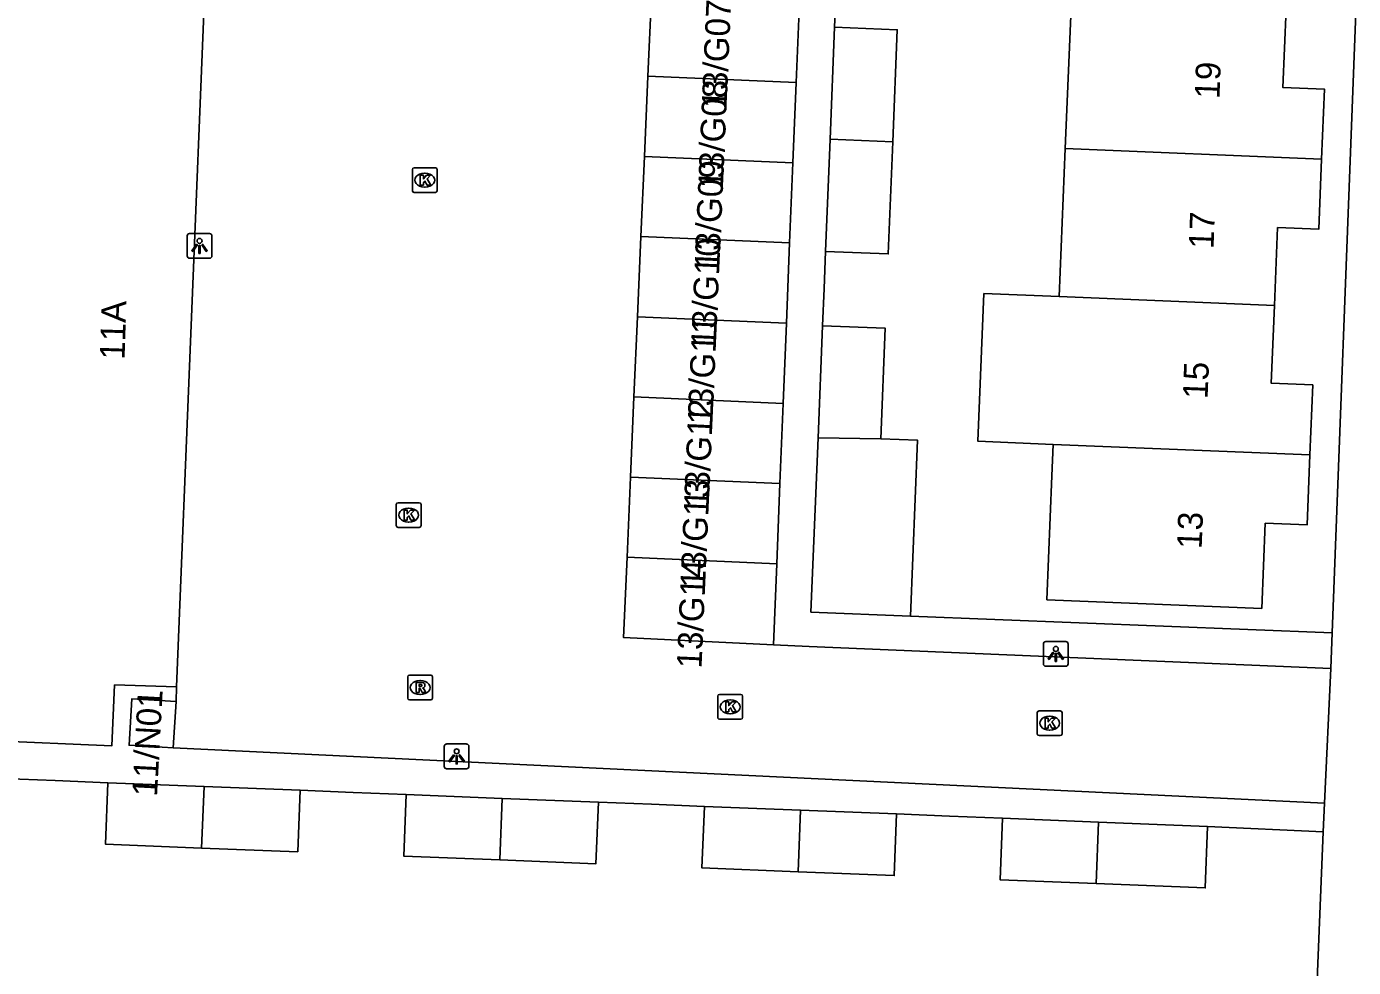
# Model space of a CAD drawing. Extents: x 161355 to 162026, y 386504 to 387459.
# Drawn here: x 161679.6 to 161733.1, y 386843.9 to 386881.9 of the extents above; entities that cross this region are included whole.
import ezdxf

# ---------------------------------------------------------------- set-up
doc = ezdxf.new("R2010")
doc.units = 0
for name, color, linetype in [('IMGEO_Kolk', 7, 'Continuous'), ('IMGEO_Lichtpunt', 7, 'Continuous'), ('IMGEO_Pand', 7, 'Continuous'), ('IMGEO_Pand_nummerreeks', 7, 'Continuous'), ('IMGEO_Rijbaan_lokaal_open', 7, 'Continuous'), ('IMGEO_Rioolput', 7, 'Continuous'), ('IMGEO_Voetpad_open', 7, 'Continuous')]:
    doc.layers.add(name, color=color, linetype=linetype)

msp = doc.modelspace()

# ---------------------------------------------------------------- linework, layer by layer
at = {"layer": 'IMGEO_Kolk'}
for p, q in [((161695.267, 386876.199), (161696.119, 386876.199)), ((161695.192, 386875.273), (161695.192, 386876.125)), ((161695.68, 386875.979), (161695.705, 386875.979)), ((161696.193, 386876.125), (161696.193, 386875.273)), ((161696.119, 386875.199), (161695.267, 386875.199)), ((161695.703, 386875.419), (161695.678, 386875.419)), ((161694.543, 386861.763), (161694.543, 386862.615)), ((161694.618, 386862.689), (161695.47, 386862.689)), ((161695.031, 386862.469), (161695.056, 386862.469)), ((161695.544, 386862.615), (161695.544, 386861.763)), ((161695.054, 386861.909), (161695.029, 386861.909)), ((161695.47, 386861.689), (161694.618, 386861.689)), ((161707.508, 386854.029), (161707.508, 386854.881)), ((161707.583, 386854.955), (161708.435, 386854.955)), ((161708.509, 386854.881), (161708.509, 386854.029)), ((161707.996, 386854.735), (161708.021, 386854.735)), ((161720.468, 386854.296), (161721.32, 386854.296)), ((161708.435, 386853.955), (161707.583, 386853.955)), ((161708.019, 386854.175), (161707.994, 386854.175)), ((161720.393, 386853.37), (161720.393, 386854.222)), ((161720.881, 386854.076), (161720.906, 386854.076)), ((161721.394, 386854.222), (161721.394, 386853.37)), ((161721.32, 386853.296), (161720.468, 386853.296)), ((161720.904, 386853.516), (161720.879, 386853.516))]:
    msp.add_line(p, q, dxfattribs=at)
for points in [[(161695.267, 386876.199), (161696.119, 386876.199)], [(161695.192, 386875.273), (161695.192, 386876.125)], [(161695.513, 386875.899), (161695.636, 386875.899), (161695.636, 386875.748), (161695.766, 386875.899), (161695.93, 386875.899), (161695.784, 386875.748), (161695.937, 386875.499), (161695.785, 386875.499), (161695.7, 386875.663), (161695.636, 386875.596), (161695.636, 386875.499), (161695.513, 386875.499), (161695.513, 386875.899)], [(161696.193, 386876.125), (161696.193, 386875.273)], [(161696.119, 386875.199), (161695.267, 386875.199)], [(161694.543, 386861.763), (161694.543, 386862.615)], [(161694.618, 386862.689), (161695.47, 386862.689)], [(161694.864, 386862.389), (161694.987, 386862.389), (161694.987, 386862.238), (161695.117, 386862.389), (161695.281, 386862.389), (161695.135, 386862.238), (161695.288, 386861.989), (161695.136, 386861.989), (161695.051, 386862.153), (161694.987, 386862.086), (161694.987, 386861.989), (161694.864, 386861.989), (161694.864, 386862.389)], [(161695.544, 386862.615), (161695.544, 386861.763)], [(161695.47, 386861.689), (161694.618, 386861.689)], [(161707.508, 386854.029), (161707.508, 386854.881)], [(161707.583, 386854.955), (161708.435, 386854.955)], [(161708.509, 386854.881), (161708.509, 386854.029)], [(161707.829, 386854.655), (161707.952, 386854.655), (161707.952, 386854.504), (161708.082, 386854.655), (161708.246, 386854.655), (161708.1, 386854.504), (161708.253, 386854.255), (161708.101, 386854.255), (161708.016, 386854.419), (161707.952, 386854.352), (161707.952, 386854.255), (161707.829, 386854.255), (161707.829, 386854.655)], [(161720.468, 386854.296), (161721.32, 386854.296)], [(161708.435, 386853.955), (161707.583, 386853.955)], [(161720.393, 386853.37), (161720.393, 386854.222)], [(161720.714, 386853.996), (161720.837, 386853.996), (161720.837, 386853.845), (161720.967, 386853.996), (161721.131, 386853.996), (161720.985, 386853.845), (161721.138, 386853.596), (161720.986, 386853.596), (161720.901, 386853.76), (161720.837, 386853.693), (161720.837, 386853.596), (161720.714, 386853.596), (161720.714, 386853.996)], [(161721.394, 386854.222), (161721.394, 386853.37)], [(161721.32, 386853.296), (161720.468, 386853.296)]]:
    msp.add_lwpolyline(points, dxfattribs=at)
for centre, start, end in [((161695.269, 386876.123), 91.552, 178.448), ((161695.269, 386876.123), 91.552, 178.448), ((161696.117, 386876.123), 1.552, 88.448), ((161696.117, 386876.123), 1.552, 88.448), ((161695.269, 386875.275), 181.552, 268.448), ((161695.269, 386875.275), 181.552, 268.448), ((161696.117, 386875.275), 271.552, 358.448), ((161696.117, 386875.275), 271.552, 358.448), ((161694.62, 386862.613), 91.552, 178.448), ((161694.62, 386862.613), 91.552, 178.448), ((161695.468, 386862.613), 1.552, 88.448), ((161695.468, 386862.613), 1.552, 88.448), ((161694.62, 386861.765), 181.552, 268.448), ((161694.62, 386861.765), 181.552, 268.448), ((161695.468, 386861.765), 271.552, 358.448), ((161695.468, 386861.765), 271.552, 358.448), ((161707.585, 386854.879), 91.552, 178.448), ((161707.585, 386854.879), 91.552, 178.448), ((161708.433, 386854.879), 1.552, 88.448), ((161708.433, 386854.879), 1.552, 88.448), ((161720.47, 386854.22), 91.552, 178.448), ((161720.47, 386854.22), 91.552, 178.448), ((161721.318, 386854.22), 1.552, 88.448), ((161721.318, 386854.22), 1.552, 88.448), ((161707.585, 386854.031), 181.552, 268.448), ((161707.585, 386854.031), 181.552, 268.448), ((161708.433, 386854.031), 271.552, 358.448), ((161708.433, 386854.031), 271.552, 358.448), ((161720.47, 386853.372), 181.552, 268.448), ((161720.47, 386853.372), 181.552, 268.448), ((161721.318, 386853.372), 271.552, 358.448), ((161721.318, 386853.372), 271.552, 358.448)]:
    msp.add_arc(centre, 0.0765, start, end, dxfattribs=at)
for centre, major_axis, ratio, start_param, end_param in [((161695.679, 386875.699), (-0.387, 0.002), 0.722429, 4.712389, 7.853982), ((161695.704, 386875.699), (-0.39, 0.002), 0.717154, 1.570796, 4.712389), ((161695.03, 386862.189), (-0.387, 0.002), 0.722429, 4.712389, 7.853982), ((161695.055, 386862.189), (-0.39, 0.002), 0.717154, 1.570796, 4.712389), ((161707.995, 386854.455), (-0.387, 0.002), 0.722429, 4.712389, 7.853982), ((161708.02, 386854.455), (-0.39, 0.002), 0.717154, 1.570796, 4.712389), ((161720.88, 386853.796), (-0.387, 0.002), 0.722429, 4.712389, 7.853982), ((161720.905, 386853.796), (-0.39, 0.002), 0.717154, 1.570796, 4.712389)]:
    msp.add_ellipse(centre, major_axis=major_axis, ratio=ratio, start_param=start_param, end_param=end_param, dxfattribs=at)
at = {"layer": 'IMGEO_Lichtpunt'}
for p, q in [((161687.013, 386873.544), (161686.205, 386873.544)), ((161687.013, 386873.544), (161686.205, 386873.544)), ((161686.111, 386873.449), (161686.111, 386872.642)), ((161686.111, 386873.449), (161686.111, 386872.642)), ((161687.107, 386872.642), (161687.107, 386873.449)), ((161687.107, 386872.642), (161687.107, 386873.449)), ((161686.205, 386872.548), (161687.013, 386872.548)), ((161686.205, 386872.548), (161687.013, 386872.548)), ((161720.642, 386856.993), (161720.642, 386856.186)), ((161720.642, 386856.993), (161720.642, 386856.186)), ((161721.544, 386857.088), (161720.736, 386857.088)), ((161721.544, 386857.088), (161720.736, 386857.088)), ((161721.638, 386856.186), (161721.638, 386856.993)), ((161721.638, 386856.186), (161721.638, 386856.993)), ((161720.736, 386856.092), (161721.544, 386856.092)), ((161720.736, 386856.092), (161721.544, 386856.092)), ((161696.479, 386852.862), (161696.479, 386852.055)), ((161696.479, 386852.862), (161696.479, 386852.055)), ((161697.381, 386852.957), (161696.573, 386852.957)), ((161697.381, 386852.957), (161696.573, 386852.957)), ((161697.475, 386852.055), (161697.475, 386852.862)), ((161697.475, 386852.055), (161697.475, 386852.862)), ((161696.573, 386851.961), (161697.381, 386851.961)), ((161696.573, 386851.961), (161697.381, 386851.961))]:
    msp.add_line(p, q, dxfattribs=at)
for points in [[(161686.485, 386873.113), (161686.524, 386873.085), (161686.336, 386872.823), (161686.298, 386872.85), (161686.485, 386873.113)], [(161686.587, 386873.065), (161686.634, 386873.065), (161686.634, 386872.743), (161686.587, 386872.743), (161686.587, 386873.065)], [(161686.697, 386873.085), (161686.735, 386873.112), (161686.922, 386872.85), (161686.883, 386872.822), (161686.697, 386873.085)], [(161721.016, 386856.657), (161721.055, 386856.629), (161720.867, 386856.367), (161720.829, 386856.394), (161721.016, 386856.657)], [(161721.118, 386856.609), (161721.165, 386856.609), (161721.165, 386856.287), (161721.118, 386856.287), (161721.118, 386856.609)], [(161721.228, 386856.629), (161721.266, 386856.656), (161721.453, 386856.394), (161721.414, 386856.366), (161721.228, 386856.629)], [(161696.853, 386852.526), (161696.892, 386852.498), (161696.704, 386852.236), (161696.666, 386852.263), (161696.853, 386852.526)], [(161696.955, 386852.478), (161697.002, 386852.478), (161697.002, 386852.156), (161696.955, 386852.156), (161696.955, 386852.478)], [(161697.065, 386852.498), (161697.103, 386852.525), (161697.29, 386852.263), (161697.251, 386852.235), (161697.065, 386852.498)]]:
    msp.add_lwpolyline(points, dxfattribs=at)
for centre in [(161686.61, 386873.247), (161721.141, 386856.791), (161696.978, 386852.66)]:
    msp.add_circle(centre, 0.0994, dxfattribs=at)
for centre, start, end in [((161686.205, 386873.449), 90, 180), ((161686.205, 386873.449), 90, 180), ((161687.013, 386873.449), 0, 90), ((161687.013, 386873.449), 0, 90), ((161686.205, 386872.642), 180, 270), ((161686.205, 386872.642), 180, 270), ((161687.013, 386872.642), 270, 0), ((161687.013, 386872.642), 270, 360), ((161720.736, 386856.993), 90, 180), ((161720.736, 386856.993), 90, 180), ((161721.544, 386856.993), 0, 90), ((161721.544, 386856.993), 0, 90), ((161720.736, 386856.186), 180, 270), ((161720.736, 386856.186), 180, 270), ((161721.544, 386856.186), 270, 0), ((161721.544, 386856.186), 270, 360), ((161696.573, 386852.862), 90, 180), ((161696.573, 386852.862), 90, 180), ((161697.381, 386852.862), 0, 90), ((161697.381, 386852.862), 0, 90), ((161696.573, 386852.055), 180, 270), ((161696.573, 386852.055), 180, 270), ((161697.381, 386852.055), 270, 0), ((161697.381, 386852.055), 270, 360)]:
    msp.add_arc(centre, 0.0946, start, end, dxfattribs=at)
at = {"layer": 'IMGEO_Pand'}
for points in [[(161686.611, 386883.804), (161686.837, 386883.781), (161685.674, 386855.268)], [(161704.69, 386879.892), (161704.83, 386883.126)], [(161710.799, 386882.868), (161710.668, 386879.633)], [(161721.523, 386876.969), (161721.767, 386882.965)], [(161730.424, 386882.61), (161730.295, 386879.439), (161731.974, 386879.371), (161731.859, 386876.545)], [(161712.219, 386881.868), (161712.037, 386877.348)], [(161712.219, 386881.868), (161714.748, 386881.765), (161714.566, 386877.244)], [(161704.55, 386876.658), (161704.69, 386879.892)], [(161710.668, 386879.633), (161704.69, 386879.892)], [(161710.668, 386879.633), (161710.538, 386876.398)], [(161712.037, 386877.348), (161711.855, 386872.826)], [(161711.855, 386872.826), (161714.384, 386872.722), (161714.566, 386877.244)], [(161714.566, 386877.244), (161712.037, 386877.348)], [(161721.279, 386871.001), (161721.523, 386876.969)], [(161721.523, 386876.969), (161731.859, 386876.545)], [(161704.41, 386873.423), (161704.55, 386876.658)], [(161710.538, 386876.398), (161704.55, 386876.658)], [(161710.538, 386876.398), (161710.407, 386873.163)], [(161731.859, 386876.545), (161731.744, 386873.719), (161730.086, 386873.786), (161729.958, 386870.645)], [(161704.27, 386870.189), (161704.41, 386873.423)], [(161710.407, 386873.163), (161704.41, 386873.423)], [(161710.407, 386873.163), (161710.276, 386869.929)], [(161721.037, 386865.04), (161718.001, 386865.165), (161718.243, 386871.126), (161721.279, 386871.001)], [(161721.279, 386871.001), (161729.958, 386870.645)], [(161729.958, 386870.645), (161729.83, 386867.505), (161731.503, 386867.436), (161731.388, 386864.615)], [(161704.129, 386866.955), (161704.27, 386870.189)], [(161704.27, 386870.189), (161710.276, 386869.929)], [(161710.276, 386869.929), (161710.145, 386866.694)], [(161711.733, 386869.828), (161711.551, 386865.307)], [(161711.733, 386869.828), (161714.26, 386869.724), (161714.082, 386865.271)], [(161703.989, 386863.721), (161704.129, 386866.955)], [(161704.129, 386866.955), (161710.145, 386866.694)], [(161710.145, 386866.694), (161710.015, 386863.459)], [(161715.274, 386858.116), (161711.267, 386858.277), (161711.551, 386865.307)], [(161711.551, 386865.307), (161714.082, 386865.271)], [(161714.082, 386865.271), (161715.56, 386865.211), (161715.274, 386858.116)], [(161731.388, 386864.615), (161731.273, 386861.793), (161729.588, 386861.861), (161729.448, 386858.424), (161720.782, 386858.777), (161720.985, 386863.773), (161721.037, 386865.04)], [(161731.388, 386864.615), (161721.037, 386865.04)], [(161703.849, 386860.486), (161703.989, 386863.721)], [(161710.015, 386863.459), (161703.989, 386863.721)], [(161710.015, 386863.459), (161709.884, 386860.225)], [(161709.752, 386856.957), (161703.709, 386857.252), (161703.849, 386860.486)], [(161703.849, 386860.486), (161709.884, 386860.225)], [(161709.884, 386860.225), (161709.752, 386856.957)], [(161666.63, 386853.581), (161678.078, 386853.099), (161683.073, 386852.888), (161683.184, 386855.338), (161685.674, 386855.268)], [(161685.553, 386852.803), (161683.77, 386852.906), (161683.879, 386854.775), (161685.661, 386854.672)], [(161685.661, 386854.672), (161685.553, 386852.803)], [(161682.917, 386851.397), (161682.818, 386848.916), (161686.695, 386848.762)], [(161686.794, 386851.243), (161682.917, 386851.397)], [(161686.695, 386848.762), (161686.794, 386851.243)], [(161690.671, 386851.089), (161690.572, 386848.608), (161686.695, 386848.762)], [(161686.794, 386851.243), (161690.671, 386851.089)], [(161698.72, 386848.284), (161694.843, 386848.438), (161694.942, 386850.919)], [(161694.942, 386850.919), (161698.819, 386850.765)], [(161698.72, 386848.284), (161698.819, 386850.765)], [(161702.696, 386850.611), (161702.597, 386848.13), (161698.72, 386848.284)], [(161698.819, 386850.765), (161702.696, 386850.611)], [(161710.745, 386847.806), (161706.868, 386847.96), (161706.967, 386850.441)], [(161706.967, 386850.441), (161710.844, 386850.287)], [(161710.745, 386847.806), (161710.844, 386850.287)], [(161714.721, 386850.134), (161714.622, 386847.653), (161710.745, 386847.806)], [(161710.844, 386850.287), (161714.721, 386850.134)], [(161722.769, 386847.329), (161718.892, 386847.483), (161718.991, 386849.964)], [(161718.991, 386849.964), (161722.868, 386849.81)], [(161722.769, 386847.329), (161722.868, 386849.81)], [(161727.264, 386849.635), (161727.166, 386847.154), (161722.769, 386847.329)], [(161722.868, 386849.81), (161727.264, 386849.635)]]:
    msp.add_lwpolyline(points, dxfattribs=at)
at = {"layer": 'IMGEO_Rijbaan_lokaal_open'}
for points in [[(161732.229, 386856.005), (161711.19, 386856.884), (161709.752, 386856.957)], [(161732.229, 386856.005), (161731.973, 386850.569)], [(161685.674, 386855.268), (161685.661, 386854.672)], [(161685.553, 386852.803), (161731.973, 386850.569)]]:
    msp.add_lwpolyline(points, dxfattribs=at)
at = {"layer": 'IMGEO_Rioolput'}
for p, q in [((161695.004, 386854.809), (161695.004, 386855.661)), ((161695.079, 386855.735), (161695.931, 386855.735)), ((161695.492, 386855.515), (161695.517, 386855.515)), ((161696.005, 386855.661), (161696.005, 386854.809)), ((161695.515, 386854.955), (161695.49, 386854.955)), ((161695.931, 386854.735), (161695.079, 386854.735))]:
    msp.add_line(p, q, dxfattribs=at)
for points in [[(161695.004, 386854.809), (161695.004, 386855.661)], [(161695.079, 386855.735), (161695.931, 386855.735)], [(161695.593, 386855.433), (161695.341, 386855.435), (161695.341, 386855.035)], [(161695.519, 386855.354), (161695.465, 386855.354), (161695.465, 386855.273)], [(161696.005, 386855.661), (161696.005, 386854.809)], [(161695.341, 386855.035), (161695.465, 386855.035), (161695.465, 386855.197), (161695.476, 386855.197)], [(161695.465, 386855.273), (161695.517, 386855.273)], [(161695.523, 386855.168), (161695.594, 386855.035), (161695.734, 386855.035), (161695.669, 386855.161)], [(161695.931, 386854.735), (161695.079, 386854.735)]]:
    msp.add_lwpolyline(points, dxfattribs=at)
for centre, radius, start, end in [((161695.081, 386855.659), 0.0765, 91.552, 178.448), ((161695.081, 386855.659), 0.0765, 91.552, 178.448), ((161695.525, 386855.258), 0.0964, 77.0061, 93.1865), ((161695.539, 386855.315), 0.0378, 276.6634, 79.6772), ((161695.592, 386855.323), 0.109, 350.3612, 89.416), ((161695.59, 386855.323), 0.112, 277.5842, 350.9817), ((161695.929, 386855.659), 0.0765, 1.552, 88.448), ((161695.929, 386855.659), 0.0765, 1.552, 88.448), ((161695.081, 386854.811), 0.0765, 181.552, 268.448), ((161695.081, 386854.811), 0.0765, 181.552, 268.448), ((161695.475, 386855.144), 0.0533, 26.0293, 88.6989), ((161695.501, 386855.462), 0.19, 274.7715, 282.9687), ((161695.574, 386855.108), 0.108, 29.5134, 73.7905), ((161695.929, 386854.811), 0.0765, 271.552, 358.448), ((161695.929, 386854.811), 0.0765, 271.552, 358.448)]:
    msp.add_arc(centre, radius, start, end, dxfattribs=at)
for centre, major_axis, ratio, start_param, end_param in [((161695.491, 386855.235), (-0.387, 0.002), 0.722429, 4.712389, 7.853982), ((161695.516, 386855.235), (-0.39, 0.002), 0.717154, 1.570796, 4.712389)]:
    msp.add_ellipse(centre, major_axis=major_axis, ratio=ratio, start_param=start_param, end_param=end_param, dxfattribs=at)
at = {"layer": 'IMGEO_Voetpad_open'}
for points in [[(161735.088, 386931.106), (161732.284, 386857.44)], [(161712.341, 386884.866), (161712.28, 386883.367), (161712.219, 386881.868)], [(161711.855, 386872.826), (161711.794, 386871.327), (161711.733, 386869.828)], [(161715.274, 386858.116), (161732.284, 386857.44)], [(161732.284, 386857.44), (161732.229, 386856.005)], [(161678.647, 386851.567), (161680.782, 386851.482), (161682.917, 386851.397)], [(161690.671, 386851.089), (161692.807, 386851.004), (161694.942, 386850.919)], [(161702.696, 386850.611), (161704.831, 386850.526), (161706.967, 386850.441)], [(161731.973, 386850.569), (161731.927, 386849.416)], [(161714.721, 386850.134), (161716.856, 386850.049), (161718.991, 386849.964)], [(161727.264, 386849.635), (161731.927, 386849.416)], [(161731.927, 386849.416), (161731.055, 386827.836), (161731.021, 386827.659)]]:
    msp.add_lwpolyline(points, dxfattribs=at)

# ---------------------------------------------------------------- texts
at = {"layer": 'IMGEO_Pand_nummerreeks'}
for s, rotation, p in [('13/G07', 87.4495, (161707.858, 386878.577)), ('19', 87.7379, (161727.738, 386878.966)), ('13/G08', 87.4495, (161707.714, 386875.341)), ('13/G09', 87.4495, (161707.569, 386872.095)), ('17', 87.7379, (161727.499, 386872.915)), ('13/G10', 87.4495, (161707.429, 386868.953)), ('11A', 88.1209, (161683.585, 386868.446)), ('13/G11', 87.4495, (161707.29, 386865.82)), ('15', 87.737, (161727.26, 386866.865)), ('13/G12', 87.4495, (161707.14, 386862.464)), ('13/G13', 87.4495, (161706.996, 386859.231)), ('13', 87.7379, (161727.021, 386860.815)), ('13/G14', 87.4495, (161706.852, 386855.992)), ('11/N01', 86.9267, (161684.894, 386850.825))]:
    msp.add_text(s, height=1, rotation=rotation, dxfattribs=at).set_placement(p)

doc.saveas('drawing.dxf')
